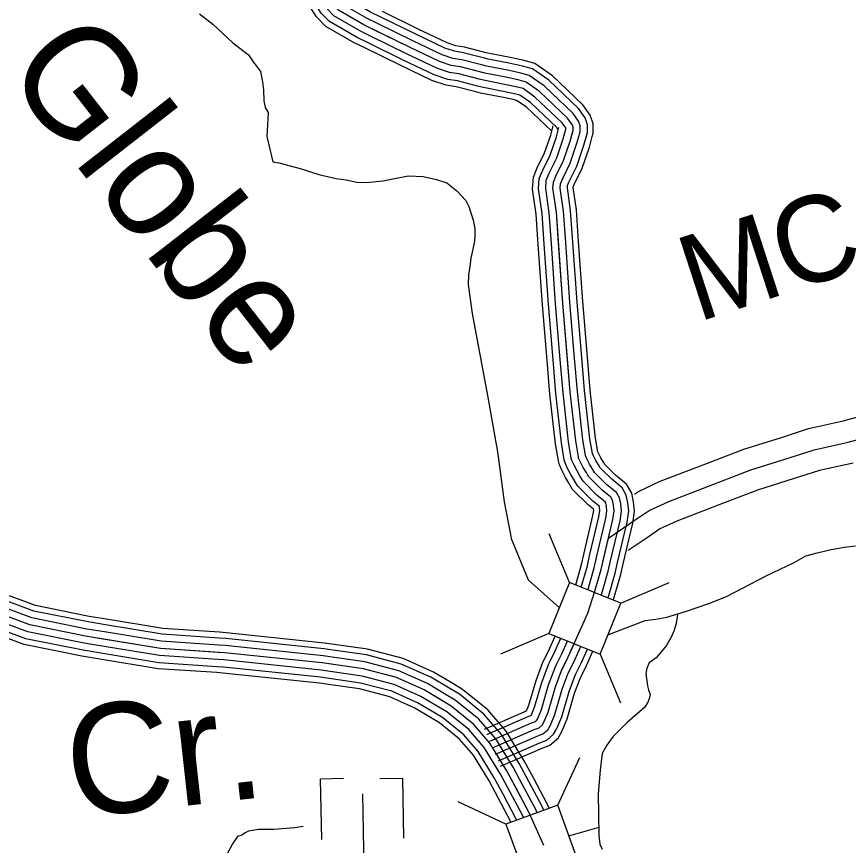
# Model space of a CAD drawing. Extents: x 1551132 to 1791609, y 378168 to 563823.
# Drawn here: x 1687989 to 1691575, y 413405 to 416977 of the extents above; entities that cross this region are included whole.
import ezdxf

# ---------------------------------------------------------------- set-up
doc = ezdxf.new("R2010")
doc.units = 0
for name, color, linetype in [('DESIGN - DRAINAGE - Bridges and Cross Drains Size Text', 7, 'Continuous'), ('DESIGN - ROW - Right-of-Way and Easement Labels', 7, 'Continuous'), ('DESIGN - TRANSPORTATION - Text', 7, 'Continuous'), ('DESIGN - UTILITIES - Cable (Underground) with Text', 7, 'Continuous'), ('SURVEY - CONTROL with Text', 7, 'Continuous'), ('SURVEY - DRAINAGE - Storm Sewer', 7, 'Continuous'), ('SURVEY - PROPERTY - Owners', 7, 'Continuous'), ('SURVEY - TRANSPORTATION - Roads', 7, 'Continuous')]:
    doc.layers.add(name, color=color, linetype=linetype)

msp = doc.modelspace()

# ---------------------------------------------------------------- linework, layer by layer
at = {"layer": 'DESIGN - TRANSPORTATION - Text'}
for points in [[(1688776.871, 416989.995), (1688834.37, 416945.227), (1688919.476, 416866.075), (1688988.883, 416813.149), (1689008.533, 416782.873), (1689014.441, 416774.789), (1689040.049, 416740.422), (1689049.54, 416696.254), (1689053.148, 416662.161), (1689054.59, 416614.077), (1689060.265, 416585.976), (1689074.006, 416563.775), (1689067.556, 416460.806), (1689093.947, 416351.795)], [(1689093.947, 416351.795), (1689119.905, 416347.47), (1689211.644, 416322.302), (1689291.376, 416297.285), (1689367.207, 416280.326), (1689409.148, 416273.801), (1689455.039, 416263.226), (1689497.046, 416262.701), (1689567.153, 416269.851), (1689677.433, 416290.519), (1689741.415, 416287.727), (1689799.289, 416274.993), (1689843.138, 416260.434), (1689886.745, 416225.85), (1689926.286, 416185.308), (1689937.986, 416159.132), (1689957.318, 416100.814), (1689964.902, 416064.679), (1689964.527, 416032.637), (1689962.243, 416008.636), (1689947.402, 415936.726), (1689942.985, 415900.733), (1689936.56, 415864.766), (1689936.069, 415822.715), (1689952.627, 415698.345), (1689990.309, 415497.623), (1690018.542, 415345.077), (1690061.724, 415102.221), (1690091.215, 414885.573), (1690117.589, 414745.07), (1690120.772, 414728.569), (1690194.662, 414549.69), (1690329.026, 414429.82)], [(1690538.587, 414313.942), (1690538.279, 414313.492), (1690698.25, 414374.835), (1690744.333, 414380.269), (1690792.456, 414389.694), (1690872.755, 414412.728), (1690973.194, 414447.537), (1691049.584, 414478.638), (1691220.663, 414566.641), (1691341.385, 414625.226), (1691391.726, 414652.643), (1691439.891, 414666.068), (1691500.09, 414681.344), (1691558.222, 414690.636), (1691606.304, 414696.053)], [(1690838.455, 414400.069), (1690832.214, 414362.402), (1690821.822, 414328.493), (1690811.514, 414302.583), (1690791.09, 414266.791), (1690746.449, 414213.264), (1690716.191, 414191.614), (1690705.933, 414169.713), (1690701.65, 414145.729), (1690709.042, 414093.57), (1690712.833, 414075.502), (1690720.608, 414055.377), (1690716.391, 414037.41), (1690708.183, 414019.484), (1690695.95, 413999.609), (1690621.16, 413934.449), (1690560.453, 413875.122), (1690534.004, 413837.396), (1690513.579, 413801.603), (1690504.738, 413729.618), (1690495.546, 413627.599), (1690499.471, 413449.311), (1690503.029, 413411.218), (1690512.779, 413389.076)], [(1689223.784, 413486.178), (1689188.144, 413480.336), (1689098.037, 413473.436), (1689032.022, 413474.253), (1688987.923, 413466.786), (1688973.824, 413458.952), (1688959.707, 413449.11), (1688941.633, 413443.327), (1688919.258, 413411.559), (1688892.642, 413359.824)], [(1690498.746, 413482.178), (1690368.774, 413445.002)]]:
    msp.add_lwpolyline(points, dxfattribs=at)
at = {"layer": 'DESIGN - UTILITIES - Cable (Underground) with Text'}
for p, q in [((1689298.049, 413691.429), (1689302.635, 413430.632)), ((1689397.718, 413693.189), (1689298.666, 413691.429)), ((1689654.457, 413693.717), (1689554.713, 413691.957)), ((1689658.86, 413436.977), (1689654.374, 413693.717))]:
    msp.add_line(p, q, dxfattribs=at)
msp.add_lwpolyline([(1689480.129, 413627.188), (1689489.994, 413064.242)], dxfattribs=at)
at = {"layer": 'SURVEY - CONTROL with Text'}
for points in [[(1688376.28, 414380.318), (1688301.89, 414392.568), (1688069.762, 414439.277), (1687909.157, 414498.662)], [(1688367.23, 414325.341), (1688291.865, 414337.75), (1688054.512, 414385.509), (1687889.833, 414446.403)], [(1688372.263, 414355.925), (1688297.448, 414368.251), (1688062.995, 414415.418), (1687900.582, 414475.478)], [(1690261.702, 413405.101), (1690198.828, 413545.947), (1690102.222, 413727.176), (1690029.107, 413846.079), (1689959.651, 413926.873), (1689862.103, 414005.934), (1689746.406, 414075.144), (1689626.55, 414128.362), (1689484.479, 414165.763), (1689306.199, 414191.48), (1688885.376, 414235.506), (1688608.741, 414254.131), (1688286.29, 414307.249), (1688046.029, 414355.592), (1687868.125, 414421.377)], [(1688362.188, 414294.749), (1688286.29, 414307.249), (1688046.029, 414355.592), (1687879.083, 414417.327)], [(1688357.147, 414264.156), (1688280.715, 414276.748), (1688037.546, 414325.674), (1687868.333, 414388.251)], [(1688864.102, 414323.85), (1688618.724, 414340.375), (1688376.263, 414380.318)], [(1688347.939, 414208.196), (1688270.507, 414220.947), (1688022.021, 414270.948), (1687848.659, 414335.05)], [(1688352.113, 414233.572), (1688275.132, 414246.247), (1688029.063, 414295.765), (1687857.583, 414359.175)], [(1688862.443, 414299.191), (1688615.874, 414315.791), (1688372.246, 414355.925)], [(1688860.36, 414268.265), (1688612.307, 414284.965), (1688367.213, 414325.341)], [(1689364.231, 414245.756), (1689313.849, 414253.023), (1688890.684, 414297.291), (1688862.427, 414299.191)], [(1689367.756, 414270.215), (1689316.899, 414277.549), (1688892.801, 414321.925), (1688864.085, 414323.858)], [(1688856.193, 414206.397), (1688605.174, 414223.297), (1688357.13, 414264.156)], [(1688858.277, 414237.331), (1688608.741, 414254.131), (1688362.172, 414294.749)], [(1689359.807, 414215.072), (1689310.024, 414222.247), (1688888.034, 414266.398), (1688860.343, 414268.265)], [(1689869.436, 414102.594), (1689786.405, 414152.262), (1689655.366, 414210.447), (1689501.762, 414250.89), (1689367.748, 414270.215)], [(1688854.11, 414175.471), (1688601.608, 414192.471), (1688352.097, 414233.572)], [(1689355.382, 414184.388), (1689306.199, 414191.48), (1688885.376, 414235.506), (1688858.26, 414237.331)], [(1689856.745, 414081.386), (1689775.005, 414130.287), (1689647.15, 414187.055), (1689496.837, 414226.623), (1689364.215, 414245.756)], [(1688852.385, 414149.812), (1688598.641, 414166.896), (1688347.914, 414208.196)], [(1689350.957, 414153.704), (1689302.375, 414160.712), (1688882.718, 414204.613), (1688856.177, 414206.397)], [(1689840.837, 414054.777), (1689760.705, 414102.711), (1689636.85, 414157.704), (1689490.653, 414196.197), (1689359.79, 414215.072)], [(1689346.532, 414123.02), (1689298.55, 414129.937), (1688880.068, 414173.721), (1688854.093, 414175.471)], [(1689824.921, 414028.176), (1689746.406, 414075.144), (1689626.55, 414128.362), (1689484.479, 414165.763), (1689355.365, 414184.388)], [(1689342.865, 414097.569), (1689295.375, 414104.411), (1688877.868, 414148.095), (1688852.368, 414149.812)], [(1689793.096, 413974.966), (1689717.806, 414020.001), (1689605.951, 414069.668), (1689472.121, 414104.903), (1689346.515, 414123.02)], [(1689809.004, 414001.575), (1689732.106, 414047.576), (1689616.25, 414099.019), (1689478.304, 414135.328), (1689350.94, 414153.704)], [(1689779.897, 413952.899), (1689705.948, 413997.133), (1689597.401, 414045.326), (1689466.996, 414079.66), (1689342.84, 414097.569)], [(1690218.711, 413692.992), (1690177.487, 413770.328), (1690099.356, 413897.381), (1690020.316, 413989.325), (1689911.91, 414077.185), (1689869.411, 414102.603)], [(1690169.546, 413666.783), (1690129.13, 413742.602), (1690054.223, 413864.422), (1689981.334, 413949.199), (1689879.911, 414031.409), (1689840.82, 414054.793)], [(1690196.895, 413681.367), (1690156.038, 413758.027), (1690079.34, 413882.755), (1690003.025, 413971.524), (1689897.711, 414056.877), (1689856.728, 414081.394)], [(1690142.188, 413652.199), (1690102.222, 413727.176), (1690029.107, 413846.079), (1689959.651, 413926.873), (1689862.103, 414005.934), (1689824.904, 414028.184)], [(1690114.83, 413637.616), (1690075.315, 413711.751), (1690003.991, 413827.737), (1689937.968, 413904.548), (1689844.295, 413980.458), (1689808.988, 414001.575)], [(1690064.781, 413610.94), (1690026.091, 413683.525), (1689958.042, 413794.186), (1689898.285, 413863.697), (1689811.721, 413933.857), (1689779.88, 413952.907)], [(1690087.481, 413623.032), (1690048.407, 413696.326), (1689978.875, 413809.403), (1689916.277, 413882.222), (1689826.495, 413954.991), (1689793.08, 413974.974)], [(1690285.093, 413565.431), (1690276.776, 413584.064), (1690218.703, 413693.009)], [(1690232.602, 413546.338), (1690226.694, 413559.572), (1690169.537, 413666.8)], [(1690261.635, 413557.347), (1690254.56, 413573.197), (1690196.887, 413681.384)], [(1690145.029, 413514.354), (1690143.096, 413518.696), (1690087.473, 413623.049)], [(1690174.204, 413525.054), (1690170.962, 413532.321), (1690114.822, 413637.632)], [(1690203.411, 413535.671), (1690198.828, 413545.947), (1690142.18, 413652.216)], [(1690120.755, 413505.654), (1690119.98, 413507.387), (1690064.773, 413610.948)]]:
    msp.add_lwpolyline(points, dxfattribs=at)
at = {"layer": 'SURVEY - DRAINAGE - Storm Sewer'}
for p, q in [((1690373.044, 414538.784), (1690284.297, 414747.866)), ((1690593.338, 414449.789), (1690802.412, 414538.536)), ((1690284.041, 414318.473), (1690074.976, 414229.734)), ((1690504.31, 414229.503), (1690593.057, 414020.438)), ((1690321.748, 413578.754), (1690417.718, 413784.615)), ((1690098.467, 413497.515), (1689892.63, 413593.477))]:
    msp.add_line(p, q, dxfattribs=at)
for points in [[(1690284.041, 414318.473), (1690504.344, 414229.47), (1690593.338, 414449.789), (1690373.044, 414538.784)], [(1690098.467, 413497.515), (1690179.731, 413274.216), (1690402.996, 413355.464), (1690321.748, 413578.754)]]:
    msp.add_lwpolyline(points, close=True, dxfattribs=at)
at = {"layer": 'SURVEY - PROPERTY - Owners'}
for points in [[(1690444.09, 415013.71), (1690432.165, 415034.103), (1690419.882, 415057.47), (1690412.066, 415074.879), (1690410.641, 415080.42), (1690399.366, 415148.664), (1690375.6, 415359.261), (1690343.684, 415742.229), (1690315.877, 416135.156), (1690300.96, 416237.484), (1690303.01, 416264.576), (1690313.535, 416289.419), (1690346.293, 416357.146), (1690375.217, 416440.939), (1690387.717, 416486.857), (1690387.909, 416501.599), (1690383.992, 416512.941), (1690364.459, 416539.975), (1690243.395, 416654.803), (1690185.78, 416695.538), (1690155.839, 416703.896), (1690105.907, 416714.497), (1690008.026, 416733.672), (1689901.928, 416761.014), (1689862.263, 416767.423), (1689812.397, 416784.023), (1689682.942, 416845.633), (1689485.797, 416942.077), (1689376.382, 417005.454)], [(1690652.352, 414919.05), (1690670.076, 414930.95), (1690764.157, 414974.468), (1690948.828, 415045.503), (1691123.682, 415112.763), (1691286.679, 415163.681), (1691403.017, 415201.691), (1691435.867, 415208.941), (1691551.831, 415234.55), (1691690.761, 415272.259)], [(1690540.962, 414729.253), (1690651.902, 414805.188), (1690716.425, 414848.498), (1690800.915, 414887.574), (1691154.698, 415023.661), (1691315.378, 415073.862), (1691427.875, 415110.613), (1691574.355, 415142.956), (1691722.918, 415183.282)], [(1690625.335, 414677.085), (1690702.792, 414730.103), (1690761.016, 414769.179), (1690836.272, 414803.988), (1691015.243, 414872.832), (1691184.531, 414937.95), (1691342.985, 414987.452), (1691451.791, 415022.994), (1691475.741, 415028.286), (1691596.03, 415054.845)], [(1690041.165, 413826.471), (1690220.911, 413904.298), (1690241.952, 413912.59), (1690255.335, 413923.973), (1690262.227, 413936.39), (1690280.71, 413980.241), (1690311.901, 414088.044), (1690338.692, 414159.846), (1690367.341, 414217.598), (1690451.448, 414406.911), (1690482.48, 414500.689), (1690509.513, 414594.524), (1690559.87, 414810.263), (1690565.345, 414846.923), (1690562.545, 414872.332), (1690558.412, 414892.574), (1690550.954, 414906.074), (1690513.188, 414937.008), (1690455.748, 414993.768), (1690444.09, 415013.71)]]:
    msp.add_lwpolyline(points, dxfattribs=at)
at = {"layer": 'SURVEY - TRANSPORTATION - Roads'}
for points in [[(1689490.155, 416842.291), (1689444.497, 416864.634), (1689322.034, 416935.56), (1689281.851, 416976.686), (1689256.06, 417016.321), (1689241.077, 417056.613), (1689231.778, 417095.656), (1689220.811, 417151.308), (1689213.328, 417274.678), (1689215.853, 417317.42)], [(1689501.454, 416865.4), (1689456.606, 416887.334), (1689337.967, 416956.053), (1689302.018, 416992.845), (1689279.168, 417027.963), (1689265.727, 417064.105), (1689256.91, 417101.123), (1689246.377, 417154.591), (1689239.094, 417274.694), (1689241.527, 417315.904)], [(1689515.079, 416893.243), (1689471.197, 416914.71), (1689357.175, 416980.753), (1689326.334, 417012.321), (1689307.026, 417041.988), (1689295.443, 417073.139), (1689287.201, 417107.715), (1689277.193, 417158.541), (1689270.143, 417274.719), (1689272.468, 417314.079)], [(1689528.696, 416921.093), (1689485.797, 416942.077), (1689376.382, 417005.454), (1689350.641, 417031.796), (1689334.883, 417056.013), (1689325.159, 417082.164), (1689317.501, 417114.307), (1689308.009, 417162.491), (1689301.201, 417274.744), (1689303.418, 417312.245)], [(1689542.312, 416948.944), (1689500.396, 416969.445), (1689395.59, 417030.155), (1689374.949, 417051.272), (1689362.741, 417070.039), (1689354.875, 417091.189), (1689347.8, 417120.899), (1689338.825, 417166.441), (1689332.259, 417274.769), (1689334.367, 417310.412)], [(1689555.937, 416976.787), (1689514.988, 416996.82), (1689414.798, 417054.855), (1689399.265, 417070.747), (1689390.599, 417084.064), (1689384.591, 417100.223), (1689378.091, 417127.49), (1689369.641, 417170.392), (1689363.308, 417274.794), (1689365.308, 417308.587)], [(1690444.09, 415013.71), (1690432.165, 415034.103), (1690419.882, 415057.47), (1690412.066, 415074.879), (1690410.641, 415080.42), (1690399.366, 415148.664), (1690375.6, 415359.261), (1690343.684, 415742.229), (1690315.877, 416135.156), (1690300.96, 416237.484), (1690303.01, 416264.576), (1690313.535, 416289.419), (1690346.293, 416357.146), (1690375.217, 416440.939), (1690387.717, 416486.857), (1690387.909, 416501.599), (1690383.992, 416512.941), (1690364.459, 416539.975), (1690243.395, 416654.803), (1690185.78, 416695.538), (1690155.839, 416703.896), (1690105.907, 416714.497), (1690008.026, 416733.672), (1689901.928, 416761.014), (1689862.263, 416767.423), (1689812.397, 416784.023), (1689682.942, 416845.633), (1689485.797, 416942.077), (1689376.382, 417005.454)], [(1690012.809, 416821.991), (1689919.703, 416845.983), (1689883.004, 416851.917), (1689844.846, 416864.617), (1689720.624, 416923.735), (1689566.786, 416998.995)], [(1690006.643, 416798.057), (1689914.636, 416821.766), (1689877.096, 416827.833), (1689835.597, 416841.65), (1689709.883, 416901.476), (1689555.92, 416976.795)], [(1689991.168, 416738.014), (1689901.928, 416761.014), (1689862.263, 416767.423), (1689812.397, 416784.023), (1689682.942, 416845.633), (1689528.679, 416921.102)], [(1689998.901, 416768.031), (1689908.278, 416791.39), (1689869.679, 416797.624), (1689823.997, 416812.832), (1689696.417, 416873.551), (1689542.304, 416948.952)], [(1689983.435, 416707.996), (1689895.579, 416730.639), (1689854.846, 416737.222), (1689800.797, 416755.214), (1689669.467, 416817.716), (1689515.054, 416893.251)], [(1689975.693, 416677.971), (1689889.22, 416700.263), (1689847.43, 416707.013), (1689789.198, 416726.397), (1689656.001, 416789.79), (1689501.438, 416865.409)], [(1689969.277, 416653.07), (1689883.954, 416675.062), (1689841.28, 416681.954), (1689779.573, 416702.496), (1689644.826, 416766.631), (1689490.138, 416842.308)], [(1690470.582, 416461.098), (1690474.281, 416474.765), (1690474.815, 416515.6), (1690461.773, 416553.351), (1690430.008, 416597.327), (1690298.544, 416722.014), (1690223.571, 416775.023), (1690176.522, 416788.157), (1690123.248, 416799.465), (1690027.2, 416818.283), (1690012.801, 416821.999)], [(1690446.724, 416467.565), (1690449.607, 416478.207), (1690450.04, 416511.608), (1690439.607, 416541.834), (1690411.325, 416580.977), (1690282.828, 416702.855), (1690212.796, 416752.364), (1690170.622, 416764.14), (1690118.307, 416775.248), (1690021.734, 416794.165), (1690006.626, 416798.057)], [(1690386.884, 416483.782), (1690387.717, 416486.857), (1690387.909, 416501.599), (1690383.992, 416512.941), (1690364.459, 416539.975), (1690243.395, 416654.803), (1690185.78, 416695.538), (1690155.839, 416703.896), (1690105.907, 416714.497), (1690008.026, 416733.672), (1689991.151, 416738.022)], [(1690416.8, 416475.674), (1690418.666, 416482.532), (1690418.974, 416506.608), (1690411.8, 416527.383), (1690387.892, 416560.476), (1690263.112, 416678.829), (1690199.288, 416723.955), (1690163.231, 416734.022), (1690112.107, 416744.872), (1690014.884, 416763.923), (1689998.893, 416768.04)], [(1690356.768, 416491.182), (1690356.843, 416496.591), (1690356.184, 416498.499), (1690341.026, 416519.475), (1690223.679, 416630.778), (1690172.272, 416667.12), (1690148.448, 416673.771), (1690099.707, 416684.121), (1690001.168, 416703.421), (1689983.41, 416708.005)], [(1690324.26, 416489.741), (1690317.594, 416498.974), (1690203.963, 416606.752), (1690158.764, 416638.711), (1690141.056, 416643.653), (1690093.507, 416653.745), (1689994.318, 416673.179), (1689975.677, 416677.987)], [(1690296.052, 416483.957), (1690187.613, 416586.818), (1690147.556, 416615.136), (1690134.923, 416618.661), (1690088.366, 416628.544), (1689988.626, 416648.086), (1689969.26, 416653.078)], [(1690237.845, 415995.144), (1690228.612, 416125.723), (1690212.763, 416234.426), (1690216.629, 416285.544), (1690233.62, 416325.653), (1690265.07, 416390.671), (1690291.352, 416466.798), (1690302.252, 416506.841)], [(1690263.503, 415996.961), (1690254.195, 416128.49), (1690238.62, 416235.326), (1690241.954, 416279.402), (1690257.053, 416315.028), (1690288.886, 416380.846), (1690315.935, 416459.215), (1690327.06, 416500.083)], [(1690294.419, 415999.145), (1690285.036, 416131.823), (1690269.795, 416236.401), (1690272.486, 416271.985), (1690285.294, 416302.219), (1690317.585, 416368.996), (1690345.576, 416450.081), (1690356.976, 416491.941)], [(1690325.343, 416001.336), (1690315.877, 416135.156), (1690300.96, 416237.484), (1690303.01, 416264.576), (1690313.535, 416289.419), (1690346.293, 416357.146), (1690375.217, 416440.939), (1690386.884, 416483.799)], [(1690356.267, 416003.528), (1690346.718, 416138.49), (1690332.126, 416238.567), (1690333.535, 416257.168), (1690341.776, 416276.618), (1690375, 416345.295), (1690404.858, 416431.798), (1690416.791, 416475.657)], [(1690387.183, 416005.711), (1690377.559, 416141.823), (1690363.301, 416239.643), (1690364.067, 416249.751), (1690370.017, 416263.81), (1690403.7, 416333.445), (1690434.499, 416422.664), (1690446.707, 416467.515)], [(1690411.841, 416007.453), (1690402.15, 416144.482), (1690388.15, 416240.501), (1690388.408, 416243.843), (1690392.533, 416253.601), (1690426.591, 416324.003), (1690458.132, 416415.372), (1690470.557, 416461.023)], [(1690276.219, 415495.54), (1690256.228, 415735.488), (1690237.845, 415995.161)], [(1690301.852, 415497.673), (1690281.869, 415737.463), (1690263.503, 415996.978)], [(1690332.743, 415500.248), (1690312.777, 415739.846), (1690294.419, 415999.161)], [(1690363.634, 415502.823), (1690343.684, 415742.229), (1690325.343, 416001.353)], [(1690394.525, 415505.398), (1690374.592, 415744.613), (1690356.267, 416003.545)], [(1690425.416, 415507.973), (1690405.499, 415746.996), (1690387.183, 416005.728)], [(1690450.048, 415510.023), (1690430.141, 415748.888), (1690411.841, 416007.478)], [(1690368.375, 414969.426), (1690355.45, 414991.535), (1690340.976, 415019.06), (1690328.976, 415045.778), (1690324.726, 415062.312), (1690312.46, 415136.589), (1690288.294, 415350.694), (1690276.219, 415495.556)], [(1690390.574, 414982.409), (1690377.941, 415004.01), (1690364.108, 415030.319), (1690353.342, 415054.311), (1690349.917, 415067.62), (1690337.934, 415140.13), (1690313.893, 415353.211), (1690301.852, 415497.69)], [(1690417.332, 414998.06), (1690405.049, 415019.06), (1690391.999, 415043.894), (1690382.7, 415064.595), (1690380.275, 415074.02), (1690368.65, 415144.397), (1690344.742, 415356.236), (1690332.743, 415500.265)], [(1690444.09, 415013.71), (1690432.165, 415034.103), (1690419.882, 415057.47), (1690412.066, 415074.879), (1690410.641, 415080.42), (1690399.366, 415148.664), (1690375.6, 415359.261), (1690363.634, 415502.84)], [(1690470.848, 415029.361), (1690459.281, 415049.145), (1690447.765, 415071.045), (1690441.432, 415085.162), (1690441.007, 415086.821), (1690430.082, 415152.931), (1690406.458, 415362.286), (1690394.525, 415505.415)], [(1690497.605, 415045.011), (1690486.389, 415064.195), (1690475.656, 415084.621), (1690471.114, 415094.729), (1690460.798, 415157.197), (1690437.307, 415365.311), (1690425.416, 415507.99)], [(1690518.946, 415057.487), (1690508.005, 415076.187), (1690497.889, 415095.446), (1690494.98, 415101.921), (1690485.281, 415160.606), (1690461.906, 415367.728), (1690450.048, 415510.04)], [(1690604.236, 414618.833), (1690645.118, 414793.971), (1690652.768, 414845.239), (1690648.302, 414885.782), (1690640.719, 414922.908), (1690618.794, 414962.601), (1690571.262, 415001.535), (1690524.838, 415047.411), (1690518.946, 415057.478)], [(1690549.979, 414631.5), (1690590.345, 414804.438), (1690596.595, 414846.323), (1690593.203, 414877.14), (1690587.836, 414903.416), (1690575.203, 414926.283), (1690533.946, 414960.076), (1690480.447, 415012.944), (1690470.848, 415029.352)], [(1690580.161, 414624.459), (1690620.819, 414798.621), (1690627.852, 414845.723), (1690623.861, 414881.949), (1690617.261, 414914.266), (1690599.461, 414946.492), (1690554.712, 414983.143), (1690505.147, 415032.119), (1690497.614, 415045.003)], [(1690041.165, 413826.471), (1690220.911, 413904.298), (1690241.952, 413912.59), (1690255.335, 413923.973), (1690262.227, 413936.39), (1690280.71, 413980.241), (1690311.901, 414088.044), (1690338.692, 414159.846), (1690367.341, 414217.598), (1690451.448, 414406.911), (1690482.48, 414500.689), (1690509.513, 414594.524), (1690559.87, 414810.263), (1690565.345, 414846.923), (1690562.545, 414872.332), (1690558.412, 414892.574), (1690550.954, 414906.074), (1690513.188, 414937.008), (1690455.748, 414993.768), (1690444.09, 415013.71)], [(1690459.414, 414652.643), (1690498.922, 414821.905), (1690502.838, 414848.123), (1690501.23, 414862.715), (1690500.263, 414867.448), (1690471.664, 414890.874), (1690406.349, 414955.417), (1690390.566, 414982.418)], [(1690489.597, 414645.601), (1690529.396, 414816.089), (1690534.096, 414847.523), (1690531.888, 414867.523), (1690528.988, 414881.732), (1690526.705, 414885.865), (1690492.43, 414913.941), (1690431.048, 414974.593), (1690417.332, 414998.068)], [(1690519.788, 414638.551), (1690559.87, 414810.263), (1690565.345, 414846.923), (1690562.545, 414872.332), (1690558.412, 414892.574), (1690550.954, 414906.074), (1690513.188, 414937.008), (1690455.748, 414993.768), (1690444.09, 415013.71)], [(1690434.373, 414658.493), (1690473.647, 414826.739), (1690476.914, 414848.623), (1690476.339, 414853.806), (1690454.448, 414871.74), (1690385.866, 414939.508), (1690368.367, 414969.442)], [(1690399.149, 414528.298), (1690424.607, 414616.65), (1690434.382, 414658.509)], [(1690422.982, 414518.231), (1690423.24, 414519.014), (1690449.498, 414610.166), (1690459.423, 414652.668)], [(1690451.814, 414506.68), (1690452.864, 414509.855), (1690479.505, 414602.341), (1690489.605, 414645.617)], [(1690480.772, 414495.522), (1690482.48, 414500.689), (1690509.513, 414594.524), (1690519.796, 414638.567)], [(1690509.43, 414483.471), (1690512.096, 414491.522), (1690539.521, 414586.707), (1690549.987, 414631.517)], [(1690538.229, 414471.813), (1690541.721, 414482.363), (1690569.528, 414578.882), (1690580.17, 414624.467)], [(1690561.195, 414462.554), (1690565.337, 414475.055), (1690593.453, 414572.649), (1690604.236, 414618.85)], [(1690266.01, 414210.706), (1690287.935, 414254.915), (1690311.234, 414307.35)], [(1690289.051, 414199.281), (1690311.218, 414243.973), (1690335.167, 414297.883)], [(1690316.817, 414185.505), (1690339.275, 414230.781), (1690363.85, 414286.1)], [(1690344.592, 414171.73), (1690367.341, 414217.598), (1690392.699, 414274.674)], [(1690372.366, 414157.954), (1690395.407, 414204.414), (1690421.365, 414262.849)], [(1690400.132, 414144.179), (1690423.465, 414191.222), (1690450.198, 414251.39)], [(1690422.273, 414133.196), (1690445.839, 414180.713), (1690473.089, 414242.048)], [(1690006.316, 413906.964), (1690187.395, 413985.375), (1690187.745, 413985.508), (1690197.878, 414009.567), (1690228.561, 414115.603), (1690258.102, 414194.78), (1690266.035, 414210.756)], [(1690016.533, 413883.372), (1690197.22, 413961.608), (1690207.237, 413965.549), (1690222.17, 414000.967), (1690252.994, 414107.528), (1690281.727, 414184.538), (1690289.068, 414199.322)], [(1690028.849, 413854.921), (1690209.07, 413932.948), (1690225.794, 413939.54), (1690230.961, 413943.94), (1690234.311, 413949.974), (1690251.436, 413990.608), (1690282.452, 414097.786), (1690310.209, 414172.188), (1690316.834, 414185.53)], [(1690041.165, 413826.471), (1690220.911, 413904.298), (1690241.952, 413912.59), (1690255.335, 413923.973), (1690262.227, 413936.39), (1690280.71, 413980.241), (1690311.901, 414088.044), (1690338.692, 414159.846), (1690344.6, 414171.746)], [(1690053.482, 413798.02), (1690232.753, 413875.647), (1690258.11, 413885.639), (1690279.71, 413904.006), (1690290.143, 413922.807), (1690309.984, 413969.874), (1690341.35, 414078.302), (1690367.175, 414147.504), (1690372.366, 414157.963)], [(1690065.798, 413769.569), (1690244.602, 413846.988), (1690274.268, 413858.68), (1690304.084, 413884.039), (1690318.059, 413909.223), (1690339.25, 413959.516), (1690370.808, 414068.56), (1690395.657, 414135.154), (1690400.132, 414144.171)], [(1690075.623, 413746.894), (1690254.044, 413824.146), (1690287.151, 413837.196), (1690323.509, 413868.122), (1690340.317, 413898.398), (1690362.591, 413951.249), (1690394.291, 414060.794), (1690418.365, 414125.312), (1690422.265, 414133.179)]]:
    msp.add_lwpolyline(points, dxfattribs=at)

# ---------------------------------------------------------------- texts
at = {"layer": 'DESIGN - DRAINAGE - Bridges and Cross Drains Size Text'}
for s, height, rotation, p in [('Globe', 475.0033, 307.950022, (1687925.023, 416746.603)), ('Cr.', 474.9892, 6.314369, (1688228.433, 413521.878))]:
    msp.add_text(s, height=height, rotation=rotation, dxfattribs=at).set_placement(p)
at = {"layer": 'DESIGN - ROW - Right-of-Way and Easement Labels'}
msp.add_text('MC KIBBON', height=369.9932, rotation=18.046764, dxfattribs=at).set_placement((1690923.012, 415658.869))

doc.saveas('drawing.dxf')
